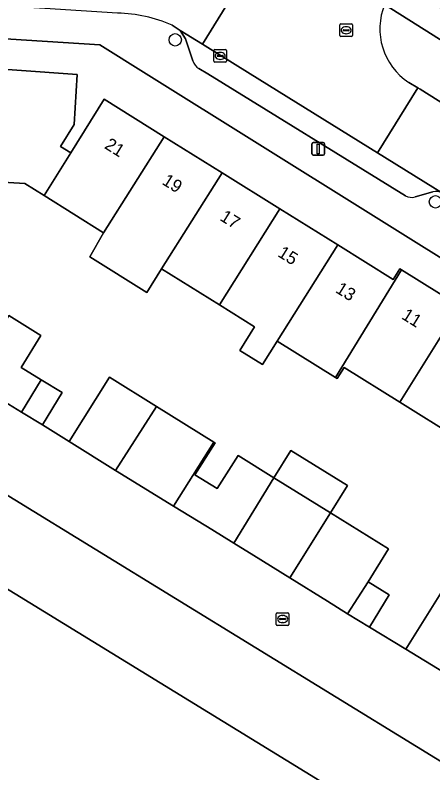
# Model space of a CAD drawing. Extents: x 160102 to 160934, y 382045 to 382923.
# Drawn here: x 160581.8 to 160614.9, y 382444.7 to 382504.7 of the extents above; entities that cross this region are included whole.
import ezdxf

# ---------------------------------------------------------------- set-up
doc = ezdxf.new("R2010")
doc.units = 0
for name, color, linetype in [('IMGEO_Boom', 7, 'Continuous'), ('IMGEO_Erf', 7, 'Continuous'), ('IMGEO_Groenvoorziening', 7, 'Continuous'), ('IMGEO_Kolk', 7, 'Continuous'), ('IMGEO_Lichtmast', 7, 'Continuous'), ('IMGEO_Pand', 7, 'Continuous'), ('IMGEO_Pand_nummerreeks', 7, 'Continuous'), ('IMGEO_Parkeervlak_open', 7, 'Continuous'), ('IMGEO_Rijbaan_lokaal_open', 7, 'Continuous'), ('IMGEO_Rioolput', 7, 'Continuous'), ('IMGEO_Voetpad_open', 7, 'Continuous')]:
    doc.layers.add(name, color=color, linetype=linetype)

msp = doc.modelspace()

# ---------------------------------------------------------------- linework, layer by layer
at = {"layer": 'IMGEO_Boom'}
for centre in [(160594.499, 382502.7), (160615.13, 382489.872)]:
    msp.add_circle(centre, 0.489, dxfattribs=at)
at = {"layer": 'IMGEO_Erf'}
for points in [[(160577.524, 382500.628), (160586.735, 382499.959), (160586.491, 382496.007), (160585.413, 382494.257), (160586.226, 382493.751), (160588.875, 382497.989), (160593.626, 382495.029), (160598.215, 382492.17), (160602.787, 382489.321), (160607.383, 382486.458), (160611.788, 382483.713), (160612.31, 382484.562), (160612.441, 382484.48), (160617.065, 382481.602), (160621.649, 382478.748), (160626.227, 382475.898), (160630.808, 382473.047), (160635.54, 382470.101), (160636.83, 382472.17), (160592.202, 382500), (160588.519, 382502.294), (160565.683, 382503.748)], [(160616.884, 382471.155), (160612.3, 382474.01), (160607.882, 382476.762), (160607.338, 382475.889), (160607.209, 382475.969), (160602.593, 382478.845), (160601.419, 382476.979), (160599.628, 382478.096), (160600.793, 382479.967), (160598.001, 382481.707), (160593.415, 382484.564), (160592.261, 382482.704), (160587.732, 382485.514), (160588.829, 382487.421), (160584.107, 382490.363), (160582.586, 382491.311), (160576.931, 382491.66)], [(160581.31, 382480.86), (160583.86, 382479.28), (160582.3, 382476.746), (160583.89, 382475.782), (160585.533, 382474.785), (160583.977, 382472.219), (160586.086, 382470.895), (160589.285, 382475.991), (160593.02, 382473.67), (160597.561, 382470.848), (160597.67, 382470.78), (160596.061, 382468.251), (160597.816, 382467.17), (160599.484, 382469.791), (160602.326, 382468.025), (160603.653, 382470.184), (160608.16, 382467.413), (160606.799, 382465.245), (160611.404, 382462.383), (160609.785, 382459.785), (160611.47, 382458.743), (160609.892, 382456.191), (160612.778, 382454.447), (160615.828, 382459.295)], [(160609.795, 382441.666), (160575.28, 382462.823)]]:
    msp.add_lwpolyline(points, dxfattribs=at)
at = {"layer": 'IMGEO_Groenvoorziening'}
msp.add_lwpolyline([(160611.1, 382505.501), (160620.525, 382499.569), (160621.64, 382501.381), (160612.895, 382506.892)], dxfattribs=at)
at = {"layer": 'IMGEO_Kolk'}
for p, q in [((160597.563, 382501.002), (160597.563, 382501.854)), ((160597.638, 382501.928), (160598.49, 382501.928)), ((160598.564, 382501.854), (160598.564, 382501.002)), ((160597.822, 382501.422), (160597.822, 382501.434)), ((160598.26, 382501.385), (160597.862, 382501.385)), ((160597.865, 382501.471), (160598.263, 382501.471)), ((160598.051, 382501.708), (160598.076, 382501.708)), ((160598.306, 382501.434), (160598.306, 382501.422)), ((160598.49, 382500.928), (160597.638, 382500.928)), ((160598.074, 382501.148), (160598.049, 382501.148)), ((160602.513, 382456.407), (160602.513, 382457.259)), ((160602.588, 382457.333), (160603.44, 382457.333)), ((160602.772, 382456.827), (160602.772, 382456.839)), ((160602.815, 382456.876), (160603.213, 382456.876)), ((160603.001, 382457.113), (160603.026, 382457.113)), ((160603.256, 382456.839), (160603.256, 382456.827)), ((160603.514, 382457.259), (160603.514, 382456.407)), ((160603.44, 382456.333), (160602.588, 382456.333)), ((160603.21, 382456.79), (160602.812, 382456.79)), ((160603.024, 382456.553), (160602.999, 382456.553))]:
    msp.add_line(p, q, dxfattribs=at)
for points in [[(160597.563, 382501.002), (160597.563, 382501.854)], [(160597.638, 382501.928), (160598.49, 382501.928)], [(160598.564, 382501.854), (160598.564, 382501.002)], [(160598.49, 382500.928), (160597.638, 382500.928)], [(160602.513, 382456.407), (160602.513, 382457.259)], [(160602.588, 382457.333), (160603.44, 382457.333)], [(160603.514, 382457.259), (160603.514, 382456.407)], [(160603.44, 382456.333), (160602.588, 382456.333)]]:
    msp.add_lwpolyline(points, dxfattribs=at)
for centre, radius, start, end in [((160597.64, 382501.852), 0.0765, 91.55205, 178.44795), ((160597.64, 382501.852), 0.0765, 91.55205, 178.44795), ((160598.488, 382501.852), 0.0765, 1.55205, 88.44795), ((160598.488, 382501.852), 0.0765, 1.55205, 88.44795), ((160597.862, 382501.431), 0.0403, 85.87752, 175.75265), ((160597.859, 382501.421), 0.0366, 178.93798, 274.71019), ((160598.263, 382501.428), 0.043, 264.86636, 352.45326), ((160598.267, 382501.433), 0.0386, 1.73085, 96.63898), ((160597.64, 382501.004), 0.0765, 181.55205, 268.44795), ((160597.64, 382501.004), 0.0765, 181.55205, 268.44795), ((160598.488, 382501.004), 0.0765, 271.55205, 358.44795), ((160598.488, 382501.004), 0.0765, 271.55205, 358.44795), ((160602.59, 382457.257), 0.0765, 91.55205, 178.44795), ((160602.59, 382457.257), 0.0765, 91.55205, 178.44795), ((160602.812, 382456.836), 0.0403, 85.87752, 175.75265), ((160602.809, 382456.826), 0.0366, 178.93798, 274.71019), ((160603.213, 382456.833), 0.043, 264.86636, 352.45326), ((160603.217, 382456.838), 0.0386, 1.73085, 96.63898), ((160603.438, 382457.257), 0.0765, 1.55205, 88.44795), ((160603.438, 382457.257), 0.0765, 1.55205, 88.44795), ((160602.59, 382456.409), 0.0765, 181.55205, 268.44795), ((160602.59, 382456.409), 0.0765, 181.55205, 268.44795), ((160603.438, 382456.409), 0.0765, 271.55205, 358.44795), ((160603.438, 382456.409), 0.0765, 271.55205, 358.44795)]:
    msp.add_arc(centre, radius, start, end, dxfattribs=at)
for centre, major_axis, ratio, start_param, end_param in [((160598.05, 382501.428), (-0.387, 0.002), 0.722429, 4.712389, 7.853982), ((160598.075, 382501.428), (-0.39, 0.002), 0.717154, 1.570796, 4.712389), ((160603, 382456.833), (-0.387, 0.002), 0.722429, 4.712389, 7.853982), ((160603.025, 382456.833), (-0.39, 0.002), 0.717154, 1.570796, 4.712389)]:
    msp.add_ellipse(centre, major_axis=major_axis, ratio=ratio, start_param=start_param, end_param=end_param, dxfattribs=at)
at = {"layer": 'IMGEO_Lichtmast'}
for p, q in [((160605.342, 382493.66), (160605.342, 382494.46)), ((160605.342, 382494.46), (160605.342, 382493.66)), ((160605.442, 382494.56), (160606.232, 382494.56)), ((160606.232, 382494.56), (160605.442, 382494.56)), ((160606.332, 382494.46), (160606.332, 382493.66)), ((160606.332, 382493.66), (160606.332, 382494.46)), ((160606.232, 382493.56), (160605.442, 382493.56)), ((160605.442, 382493.56), (160606.232, 382493.56))]:
    msp.add_line(p, q, dxfattribs=at)
msp.add_lwpolyline([(160605.762, 382494.435), (160605.912, 382494.435), (160605.912, 382493.685), (160605.762, 382493.685), (160605.762, 382494.435)], dxfattribs=at)
for centre, start, end in [((160605.442, 382494.46), 90, 180), ((160605.442, 382494.46), 90, 180), ((160606.232, 382494.46), 0, 90), ((160606.232, 382494.46), 360, 90), ((160605.442, 382493.66), 180, 270), ((160605.442, 382493.66), 180, 270), ((160606.232, 382493.66), 270, 0), ((160606.232, 382493.66), 270, 0)]:
    msp.add_arc(centre, 0.1, start, end, dxfattribs=at)
at = {"layer": 'IMGEO_Pand'}
for points in [[(160576.931, 382491.66), (160582.586, 382491.311), (160584.107, 382490.363), (160586.226, 382493.751), (160585.413, 382494.257), (160586.491, 382496.007), (160586.735, 382499.959), (160577.524, 382500.628), (160577.482, 382500)], [(160586.226, 382493.751), (160584.107, 382490.363), (160588.829, 382487.421), (160593.626, 382495.029), (160588.875, 382497.989)], [(160593.626, 382495.029), (160588.829, 382487.421), (160587.732, 382485.514), (160592.261, 382482.704), (160593.415, 382484.564), (160598.215, 382492.17)], [(160598.001, 382481.707), (160602.787, 382489.321), (160598.215, 382492.17), (160593.415, 382484.564)], [(160607.383, 382486.458), (160602.787, 382489.321), (160598.001, 382481.707), (160600.793, 382479.967), (160599.628, 382478.096), (160601.419, 382476.979), (160602.593, 382478.845)], [(160607.209, 382475.969), (160612.441, 382484.48), (160612.31, 382484.562), (160611.788, 382483.713), (160607.383, 382486.458), (160602.593, 382478.845)], [(160607.209, 382475.969), (160607.338, 382475.889), (160607.882, 382476.762), (160612.3, 382474.01), (160617.065, 382481.602), (160612.441, 382484.48)], [(160617.065, 382481.602), (160612.3, 382474.01), (160616.884, 382471.155), (160621.649, 382478.748)], [(160581.31, 382480.86), (160578.163, 382475.744), (160582.32, 382473.223), (160583.89, 382475.782), (160582.3, 382476.746), (160583.86, 382479.28)], [(160583.89, 382475.782), (160582.32, 382473.223), (160583.977, 382472.219), (160585.533, 382474.785)], [(160589.765, 382468.604), (160593.02, 382473.67), (160589.285, 382475.991), (160586.086, 382470.895)], [(160594.366, 382465.77), (160597.561, 382470.848), (160593.02, 382473.67), (160589.765, 382468.604)], [(160594.366, 382465.77), (160594.49, 382465.694), (160597.4, 382463.931), (160599.146, 382462.853), (160602.326, 382468.025), (160599.484, 382469.791), (160597.816, 382467.17), (160596.061, 382468.251), (160597.67, 382470.78), (160597.561, 382470.848)], [(160575.406, 382470.174), (160574.978, 382464.098), (160575.368, 382464.071), (160575.28, 382462.823), (160609.795, 382441.666), (160607.091, 382437.255), (160613.991, 382433.026), (160618.664, 382440.649), (160620.004, 382442.836)], [(160602.326, 382468.025), (160606.799, 382465.245), (160608.16, 382467.413), (160603.653, 382470.184)], [(160603.574, 382460.107), (160606.799, 382465.245), (160602.326, 382468.025), (160599.146, 382462.853), (160600.727, 382461.876)], [(160603.574, 382460.107), (160606.567, 382458.246), (160608.164, 382457.259), (160609.785, 382459.785), (160611.404, 382462.383), (160606.799, 382465.245)], [(160608.164, 382457.259), (160609.892, 382456.191), (160611.47, 382458.743), (160609.785, 382459.785)], [(160617.407, 382451.62), (160620.421, 382456.44), (160615.828, 382459.295), (160612.778, 382454.447), (160615.768, 382452.64)]]:
    msp.add_lwpolyline(points, close=True, dxfattribs=at)
at = {"layer": 'IMGEO_Parkeervlak_open'}
for points in [[(160600.442, 382500), (160596.654, 382502.346), (160594.901, 382503.432), (160595.329, 382502.769), (160595.9, 382501.04)], [(160596.387, 382500.426), (160597.08, 382500), (160612.761, 382490.359)], [(160615.673, 382490.566), (160610.528, 382493.753), (160600.442, 382500)], [(160613.516, 382490.258), (160614.922, 382490.67)]]:
    msp.add_lwpolyline(points, dxfattribs=at)
for centre, radius, start, end in [((160596.983, 382501.399), 1.141, 198.327, 238.51306), ((160615.174, 382489.728), 0.975, 59.23286, 104.99856), ((160613.252, 382491.154), 0.934, 238.31528, 286.44573)]:
    msp.add_arc(centre, radius, start, end, dxfattribs=at)
at = {"layer": 'IMGEO_Rijbaan_lokaal_open'}
for points in [[(160594.261, 382503.871), (160594.901, 382503.432), (160596.654, 382502.346), (160599.823, 382507.515), (160599.648, 382507.623), (160597.228, 382509.023)], [(160600.492, 382507.103), (160599.823, 382507.515), (160596.654, 382502.346), (160600.442, 382500), (160610.528, 382493.753), (160613.732, 382498.897), (160613.012, 382499.329)], [(160575.406, 382470.174), (160620.004, 382442.836), (160620.206, 382442.715), (160623.399, 382447.911), (160622.168, 382448.656), (160617.407, 382451.62), (160615.768, 382452.64), (160612.778, 382454.447), (160609.892, 382456.191), (160608.164, 382457.259), (160606.567, 382458.246), (160603.574, 382460.107), (160600.727, 382461.876), (160599.146, 382462.853), (160597.4, 382463.931), (160594.49, 382465.694), (160594.366, 382465.77), (160589.765, 382468.604), (160586.086, 382470.895), (160583.977, 382472.219), (160582.32, 382473.223), (160578.163, 382475.744)]]:
    msp.add_lwpolyline(points, dxfattribs=at)
msp.add_lwpolyline([(160621.535, 382494.021), (160619.633, 382495.215), (160613.907, 382498.792), (160613.732, 382498.897), (160610.528, 382493.753), (160615.673, 382490.566), (160637.113, 382477.217), (160637.252, 382477.13), (160666.192, 382459.055), (160667.848, 382458.021), (160671.139, 382456.041), (160672.822, 382454.976), (160675.977, 382460.059), (160674.615, 382460.895), (160674.291, 382461.096), (160669.392, 382464.183), (160634.056, 382486.236), (160631.794, 382487.669), (160631.771, 382487.683)], close=True, dxfattribs=at)
for centre, radius, start, end in [((160615.796, 382503.574), 5.076, 157.68414, 236.74037), ((160589.597, 382492.908), 11.914, 66.95588, 88.39042)]:
    msp.add_arc(centre, radius, start, end, dxfattribs=at)
at = {"layer": 'IMGEO_Rioolput'}
for p, q in [((160607.55, 382503.034), (160607.55, 382503.886)), ((160607.625, 382503.96), (160608.477, 382503.96)), ((160608.038, 382503.74), (160608.063, 382503.74)), ((160608.551, 382503.886), (160608.551, 382503.034)), ((160607.809, 382503.454), (160607.809, 382503.466)), ((160608.247, 382503.417), (160607.849, 382503.417)), ((160607.852, 382503.503), (160608.25, 382503.503)), ((160608.061, 382503.18), (160608.036, 382503.18)), ((160608.293, 382503.466), (160608.293, 382503.454)), ((160608.477, 382502.96), (160607.625, 382502.96))]:
    msp.add_line(p, q, dxfattribs=at)
for points in [[(160607.55, 382503.034), (160607.55, 382503.886)], [(160607.625, 382503.96), (160608.477, 382503.96)], [(160608.551, 382503.886), (160608.551, 382503.034)], [(160608.477, 382502.96), (160607.625, 382502.96)]]:
    msp.add_lwpolyline(points, dxfattribs=at)
for centre, radius, start, end in [((160607.627, 382503.884), 0.0765, 91.55205, 178.44795), ((160607.627, 382503.884), 0.0765, 91.55205, 178.44795), ((160608.475, 382503.884), 0.0765, 1.55205, 88.44795), ((160608.475, 382503.884), 0.0765, 1.55205, 88.44795), ((160607.627, 382503.036), 0.0765, 181.55205, 268.44795), ((160607.627, 382503.036), 0.0765, 181.55205, 268.44795), ((160607.849, 382503.463), 0.0403, 85.87752, 175.75265), ((160607.846, 382503.453), 0.0366, 178.93798, 274.71019), ((160608.25, 382503.46), 0.043, 264.86636, 352.45326), ((160608.254, 382503.465), 0.0386, 1.73085, 96.63898), ((160608.475, 382503.036), 0.0765, 271.55205, 358.44795), ((160608.475, 382503.036), 0.0765, 271.55205, 358.44795)]:
    msp.add_arc(centre, radius, start, end, dxfattribs=at)
for centre, major_axis, ratio, start_param, end_param in [((160608.037, 382503.46), (-0.387, 0.002), 0.722429, 4.712389, 7.853982), ((160608.062, 382503.46), (-0.39, 0.002), 0.717154, 1.570796, 4.712389)]:
    msp.add_ellipse(centre, major_axis=major_axis, ratio=ratio, start_param=start_param, end_param=end_param, dxfattribs=at)
at = {"layer": 'IMGEO_Voetpad_open'}
for points in [[(160589.932, 382504.817), (160584.166, 382505.171), (160566.433, 382506.284), (160565.784, 382506.322), (160563.153, 382506.477), (160563.096, 382505.433), (160561.879, 382503.99), (160565.683, 382503.748), (160588.519, 382502.294), (160592.202, 382500), (160636.83, 382472.17), (160638.41, 382471.185), (160643.528, 382467.993), (160652.296, 382462.502), (160664.677, 382454.86), (160665.564, 382456.069), (160673.613, 382450.877), (160675.151, 382453.489), (160672.822, 382454.976), (160671.139, 382456.041), (160667.848, 382458.021)], [(160620.525, 382499.569), (160611.1, 382505.501)], [(160595.9, 382501.04), (160595.329, 382502.769), (160594.901, 382503.432), (160594.261, 382503.871)], [(160612.761, 382490.359), (160597.08, 382500), (160596.387, 382500.426)], [(160613.012, 382499.329), (160613.732, 382498.897), (160613.907, 382498.792), (160619.633, 382495.215), (160621.535, 382494.021), (160622.1, 382494.914), (160632.31, 382488.567), (160631.771, 382487.683), (160631.794, 382487.669)], [(160614.922, 382490.67), (160613.516, 382490.258)]]:
    msp.add_lwpolyline(points, dxfattribs=at)
for centre, radius, start, end in [((160615.796, 382503.574), 5.076, 157.68414, 236.74037), ((160589.597, 382492.908), 11.914, 66.95588, 88.39042), ((160596.983, 382501.399), 1.141, 198.327, 238.51306), ((160615.174, 382489.728), 0.975, 59.23286, 104.99856), ((160613.252, 382491.154), 0.934, 238.31528, 286.44573)]:
    msp.add_arc(centre, radius, start, end, dxfattribs=at)

# ---------------------------------------------------------------- texts
at = {"layer": 'IMGEO_Pand_nummerreeks'}
for s, rotation, p in [('21', 328.07493, (160588.827, 382494.155)), ('19', 328.07493, (160593.39, 382491.312)), ('17', 328.07493, (160597.973, 382488.457)), ('15', 328.07479, (160602.555, 382485.6)), ('13', 328.07493, (160607.138, 382482.746)), ('11', 328.09716, (160612.372, 382480.66))]:
    msp.add_text(s, height=1, rotation=rotation, dxfattribs=at).set_placement(p)

doc.saveas('drawing.dxf')
